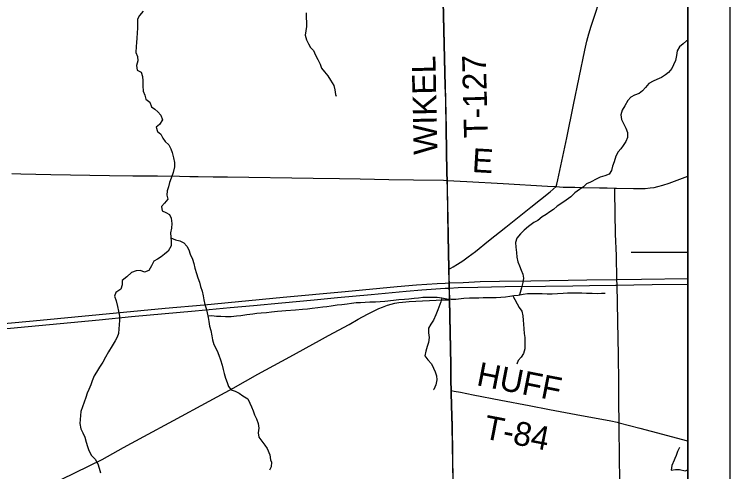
# Model space of a CAD drawing. Extents: x 0 to 34, y 0 to 22.
# Drawn here: x 26.931 to 28.64, y 17.627 to 18.72 of the extents above; entities that cross this region are included whole.
import ezdxf

# ---------------------------------------------------------------- set-up
doc = ezdxf.new("R2010")
doc.units = 0
for name, color, linetype in [('GM_X_County_Road', 7, 'Continuous'), ('GM_X_County_Road_Text', 7, 'Continuous'), ('GM_X_Interstate_Location', 7, 'Continuous'), ('GM_X_Interstate_Route', 7, 'Continuous'), ('GM_X_Interstate_Shield', 7, 'Continuous'), ('GM_X_Minor_Lake', 7, 'Continuous'), ('GM_X_Minor_River', 7, 'Continuous'), ('GM_X_Rail_Line', 7, 'Continuous'), ('GM_X_Township_Road', 7, 'Continuous'), ('GM_X_Township_Road_Text', 7, 'Continuous'), ('SH_Cut_Line', 7, 'Continuous'), ('SH_Data', 7, 'Continuous')]:
    doc.layers.add(name, color=color, linetype=linetype)

msp = doc.modelspace()

# ---------------------------------------------------------------- linework, layer by layer
at = {"layer": 'GM_X_County_Road'}
for points in [[(28.2258, 18.3085), (28.2272, 18.3145), (28.2295, 18.3248), (28.2512, 18.4251), (28.2676, 18.5041), (28.2945, 18.635), (28.2994, 18.6562), (28.3041, 18.6742), (28.3094, 18.692), (28.3376, 18.7776), (28.3396, 18.784), (28.3432, 18.7954), (28.3473, 18.8104), (28.3499, 18.8226), (28.3518, 18.8349), (28.3528, 18.8443), (28.3531, 18.8505), (28.3532, 18.8661), (28.3526, 18.8847), (28.3483, 19.0214), (28.3466, 19.071), (28.3458, 19.1034)], [(26.9254, 18.3396), (26.9471, 18.3389), (27.0187, 18.3374), (27.1586, 18.3354), (27.2146, 18.3347), (27.2732, 18.3343), (27.326, 18.3333), (27.351, 18.333), (27.3576, 18.3327), (27.3708, 18.3326), (27.4066, 18.3319), (27.4403, 18.3318), (27.6456, 18.3292), (27.7078, 18.3282), (27.7575, 18.3271), (27.7917, 18.3264), (27.8259, 18.3256), (27.885, 18.3248), (27.9565, 18.3238), (27.9655, 18.3233)], [(27.9655, 18.3233), (28.0124, 18.3211), (28.0994, 18.3163), (28.2049, 18.31), (28.2258, 18.3085)], [(28.3657, 18.3053), (28.3701, 18.3052), (28.4104, 18.3038), (28.4259, 18.3038), (28.4383, 18.3043), (28.4506, 18.3054), (28.4598, 18.3068), (28.4688, 18.3087), (28.4808, 18.312), (28.4955, 18.3169), (28.5404, 18.3332)], [(27.9696, 18.1113), (27.9738, 18.1138), (27.9794, 18.1166), (27.99, 18.1229), (28.003, 18.1314), (28.0156, 18.1404), (28.0328, 18.1536), (28.0641, 18.1789), (28.1053, 18.2115), (28.1656, 18.2595), (28.2113, 18.2962), (28.2258, 18.3085)], [(28.2258, 18.3085), (28.2336, 18.308), (28.2428, 18.3075), (28.2701, 18.3069), (28.2862, 18.3066), (28.3297, 18.3059), (28.3478, 18.3056), (28.3657, 18.3053)], [(27.9711, 18.0383), (27.9708, 18.0422), (27.9708, 18.056), (27.9705, 18.0662), (27.9702, 18.0785), (27.9699, 18.0878), (27.9695, 18.1069), (27.9696, 18.1113)], [(27.0446, 17.609), (27.1408, 17.6566), (27.1539, 17.6637), (27.1919, 17.6847), (27.2411, 17.7113), (27.312, 17.7499), (27.3966, 17.796), (27.4538, 17.8272), (27.5134, 17.8605), (27.5898, 17.902), (27.6604, 17.9408), (27.6823, 17.9525), (27.7314, 17.9793), (27.753, 17.9916), (27.7748, 18.0035), (27.7913, 18.012), (27.8025, 18.0173), (27.8111, 18.0208), (27.8227, 18.0249), (27.8316, 18.0276), (27.8406, 18.0297), (27.8498, 18.0314), (27.8589, 18.0326), (27.8744, 18.0339), (27.9551, 18.0379), (27.9659, 18.0382), (27.9711, 18.0383)]]:
    msp.add_lwpolyline(points, dxfattribs=at)
at = {"layer": 'GM_X_Interstate_Route'}
for points in [[(26.7594, 17.9676), (26.976, 17.9879), (27.2916, 18.0178), (27.3845, 18.0263), (27.5733, 18.044), (27.7218, 18.0582), (27.8456, 18.0698), (27.892, 18.0737), (27.9417, 18.0769), (27.9603, 18.0779), (27.9702, 18.0785), (28.0038, 18.0798), (28.0441, 18.0815), (28.0907, 18.0826), (28.1653, 18.0834), (28.299, 18.0855), (28.3709, 18.0866), (28.4295, 18.0875), (28.5404, 18.0888)], [(26.8958, 17.9676), (27.1341, 17.9902), (27.2115, 17.9978), (27.3631, 18.0116), (27.4467, 18.0193), (27.5024, 18.0244), (27.5705, 18.0309), (27.6479, 18.0382), (27.7036, 18.0437), (27.784, 18.0509), (27.8676, 18.0589), (27.9048, 18.0619), (27.9607, 18.0655), (27.9705, 18.0662), (27.9917, 18.0671), (28.0384, 18.0685), (28.1037, 18.0696), (28.2, 18.071), (28.2653, 18.0718), (28.3057, 18.0724), (28.3678, 18.0732), (28.3712, 18.0733), (28.4113, 18.0739), (28.4548, 18.0745), (28.5404, 18.0758)]]:
    msp.add_lwpolyline(points, dxfattribs=at)
at = {"layer": 'GM_X_Interstate_Shield'}
msp.add_line((28.4053, 18.1522), (28.5404, 18.1522), dxfattribs=at)
at = {"layer": 'GM_X_Minor_Lake'}
for points in [[(28.5208, 17.6854), (28.5159, 17.6751), (28.5122, 17.666), (28.5094, 17.6591)], [(28.5094, 17.6591), (28.5077, 17.6549), (28.5021, 17.6423), (28.5003, 17.6309), (28.5109, 17.6321), (28.5204, 17.6326), (28.5337, 17.6292), (28.5404, 17.6318)]]:
    msp.add_lwpolyline(points, dxfattribs=at)
at = {"layer": 'GM_X_Minor_River'}
for points in [[(27.239, 18.7277), (27.2307, 18.7178), (27.2259, 18.7086), (27.2256, 18.6984), (27.2256, 18.687), (27.225, 18.6759), (27.2239, 18.6638), (27.2232, 18.6527), (27.2225, 18.6432), (27.2219, 18.6295), (27.2257, 18.62), (27.2262, 18.609), (27.2232, 18.5984), (27.2248, 18.5873), (27.2347, 18.5821), (27.2375, 18.5715), (27.2383, 18.5616), (27.238, 18.5494), (27.2388, 18.5365), (27.2431, 18.5274), (27.2458, 18.5175), (27.255, 18.5107), (27.2592, 18.4994), (27.2672, 18.4937), (27.2745, 18.4873), (27.281, 18.479), (27.2857, 18.468), (27.2778, 18.4573), (27.2698, 18.4508), (27.2733, 18.4401), (27.2813, 18.4337), (27.2863, 18.4246), (27.2913, 18.4163), (27.3005, 18.4088), (27.3051, 18.3989), (27.3086, 18.3898), (27.3114, 18.3777), (27.3137, 18.3666), (27.3142, 18.3556), (27.3112, 18.3427), (27.3064, 18.3286), (27.3019, 18.3183), (27.2993, 18.308), (27.2963, 18.2989), (27.296, 18.2882), (27.2984, 18.2787), (27.2901, 18.2688), (27.2833, 18.2608), (27.2845, 18.2509), (27.2933, 18.2468), (27.3024, 18.2423), (27.3063, 18.2332), (27.3079, 18.2206), (27.3072, 18.2096), (27.3046, 18.1982), (27.3054, 18.1879), (27.3063, 18.1777), (27.306, 18.167), (27.2985, 18.1544), (27.2898, 18.1471), (27.2818, 18.1406), (27.2735, 18.1352), (27.2644, 18.1302), (27.2592, 18.1192), (27.2528, 18.1081), (27.2426, 18.1043), (27.2331, 18.1084)], [(27.6288, 18.7237), (27.6289, 18.7119), (27.629, 18.7017), (27.629, 18.6914), (27.6265, 18.6709), (27.6293, 18.6595), (27.6339, 18.6496), (27.6389, 18.6413), (27.6458, 18.6337), (27.6512, 18.6231), (27.6566, 18.6125), (27.662, 18.6011), (27.6651, 18.592), (27.6727, 18.5826), (27.68, 18.5731), (27.6865, 18.5633), (27.6946, 18.5504), (27.6973, 18.5398), (27.6989, 18.5287), (27.7001, 18.5246)], [(28.5404, 18.6586), (28.5372, 18.6572), (28.5289, 18.6503), (28.5206, 18.643), (28.515, 18.6331), (28.5132, 18.6221), (28.5106, 18.6099), (28.5065, 18.5996), (28.502, 18.5912), (28.4944, 18.5813), (28.4869, 18.5755), (28.4774, 18.5698), (28.4664, 18.5648), (28.4574, 18.5609), (28.4475, 18.5548), (28.4392, 18.5456), (28.4324, 18.5372), (28.4245, 18.5314), (28.4131, 18.5272), (28.4044, 18.5225), (28.3973, 18.5145), (28.3898, 18.5015), (28.3834, 18.4916)], [(28.3834, 18.4916), (28.3804, 18.4802), (28.3816, 18.4688), (28.387, 18.4593), (28.3924, 18.4483), (28.3959, 18.4381), (28.396, 18.4263), (28.3919, 18.4168), (28.3859, 18.4069), (28.3802, 18.3988), (28.3738, 18.3916), (28.3686, 18.3813), (28.3641, 18.3679), (28.3607, 18.3577), (28.3582, 18.3474), (28.3521, 18.3386), (28.3419, 18.3343), (28.3313, 18.3312), (28.3226, 18.327), (28.3078, 18.3193), (28.298, 18.3151), (28.2908, 18.3082), (28.2817, 18.302), (28.2704, 18.2936), (28.2606, 18.2844), (28.2496, 18.276), (28.239, 18.2687), (28.2281, 18.2618), (28.2194, 18.2541), (28.2107, 18.2484), (28.2016, 18.2422), (28.1922, 18.2365), (28.182, 18.2277), (28.1725, 18.223), (28.16, 18.2131), (28.1494, 18.2043), (28.1404, 18.1955), (28.1321, 18.1855), (28.1284, 18.1752), (28.1296, 18.1642), (28.1308, 18.1513), (28.132, 18.1399), (28.1344, 18.1289), (28.1379, 18.1194), (28.1421, 18.1092), (28.146, 18.0997), (28.1476, 18.0898), (28.1461, 18.0792), (28.1432, 18.0666), (28.1382, 18.05)], [(27.3056, 18.1859), (27.3165, 18.1811), (27.3268, 18.1789), (27.3359, 18.174), (27.3432, 18.1665), (27.3486, 18.1574), (27.3517, 18.1471), (27.3567, 18.1354), (27.3602, 18.1251), (27.3629, 18.1138), (27.3664, 18.1012), (27.3696, 18.0906), (27.3734, 18.0804), (27.3765, 18.0697), (27.3797, 18.0584), (27.3824, 18.0477), (27.3844, 18.0382), (27.3867, 18.0272), (27.3898, 18.0174), (27.3922, 18.0067), (27.3941, 17.9961), (27.3961, 17.9859), (27.3977, 17.9752), (27.4004, 17.9646), (27.4032, 17.9521), (27.4044, 17.9422), (27.4083, 17.9316), (27.4156, 17.916), (27.4198, 17.9054), (27.4241, 17.8944), (27.428, 17.8815), (27.4303, 17.8713), (27.4323, 17.8618), (27.4362, 17.8504), (27.4397, 17.8405), (27.4428, 17.831), (27.4493, 17.8231), (27.4588, 17.8197), (27.4683, 17.8145), (27.4771, 17.8085), (27.4893, 17.8013), (27.4943, 17.7907), (27.4982, 17.782), (27.5017, 17.7729), (27.5052, 17.7634), (27.5098, 17.7535), (27.5137, 17.7422), (27.5153, 17.7311), (27.5142, 17.7201), (27.5154, 17.7099), (27.5223, 17.7), (27.5296, 17.6909), (27.535, 17.683), (27.5415, 17.6674), (27.5435, 17.6553), (27.5455, 17.6496), (27.5452, 17.639), (27.5407, 17.6306)], [(27.2331, 18.1084), (27.2228, 18.1076), (27.2114, 18.1037), (27.2005, 18.0926), (27.1888, 18.0845), (27.1892, 18.0739), (27.1859, 18.0636), (27.1738, 18.0555), (27.1704, 18.0464), (27.1747, 18.0354), (27.1782, 18.0221), (27.1806, 18.0107), (27.1822, 17.9986), (27.1822, 17.9891), (27.1815, 17.978), (27.1812, 17.9685), (27.1802, 17.9579), (27.1772, 17.9487), (27.1723, 17.9396), (27.1648, 17.9281), (27.1565, 17.9136), (27.1494, 17.9007), (27.1426, 17.8892), (27.1348, 17.877), (27.1276, 17.8652), (27.122, 17.856), (27.1175, 17.8442), (27.1141, 17.835), (27.1093, 17.824), (27.1052, 17.8152), (27.1018, 17.8049), (27.0981, 17.7935), (27.0944, 17.7821), (27.0903, 17.7714), (27.0892, 17.7615), (27.0885, 17.752), (27.0878, 17.7421), (27.0906, 17.73), (27.0948, 17.7201), (27.0994, 17.7095), (27.1029, 17.6981), (27.1061, 17.6871), (27.1092, 17.6776), (27.1157, 17.6659), (27.1245, 17.6572), (27.1306, 17.6462), (27.1341, 17.636), (27.1369, 17.6246)], [(27.3934, 18.0001), (27.4032, 18.0003), (27.4146, 17.9989), (27.4249, 17.9986), (27.4355, 17.9979), (27.4492, 17.9984), (27.4621, 17.9996), (27.4728, 18.0004), (27.4872, 18.0028), (27.5008, 18.0048), (27.5103, 18.006), (27.521, 18.0068), (27.5335, 18.008), (27.546, 18.0092), (27.5601, 18.0105), (27.5703, 18.0113), (27.5798, 18.0121), (27.6033, 18.0138), (27.6197, 18.0158), (27.6314, 18.0166), (27.6432, 18.0178), (27.6565, 18.0198), (27.6683, 18.021), (27.6781, 18.0222), (27.6884, 18.0238), (27.7028, 18.0262), (27.7134, 18.0266), (27.7263, 18.0286), (27.7369, 18.0302), (27.7483, 18.0314), (27.7582, 18.0319), (27.7692, 18.0327), (27.781, 18.0331), (27.7939, 18.0336), (27.8053, 18.0341), (27.8163, 18.0349), (27.8372, 18.0369), (27.8501, 18.0385), (27.8634, 18.0397), (27.8736, 18.0406), (27.8862, 18.0418), (27.8972, 18.043), (27.9074, 18.0446), (27.9188, 18.0443), (27.9306, 18.0444), (27.9416, 18.044), (27.9523, 18.0426), (27.9644, 18.0404), (27.9747, 18.0397), (27.9861, 18.0398), (28.0051, 18.0422), (28.0184, 18.043), (28.0301, 18.0431), (28.0412, 18.0431), (28.0518, 18.0436), (28.0617, 18.0437), (28.0715, 18.0437), (28.0826, 18.0438), (28.0936, 18.0442), (28.105, 18.0455), (28.1152, 18.0467), (28.1247, 18.0482), (28.1349, 18.0494), (28.1467, 18.0514), (28.1573, 18.053), (28.1683, 18.0535), (28.1828, 18.0535), (28.1923, 18.0528), (28.2044, 18.0525), (28.2166, 18.0526), (28.2291, 18.0531), (28.2424, 18.0543), (28.2531, 18.0547), (28.266, 18.0548), (28.2774, 18.0549), (28.2872, 18.0546), (28.2986, 18.0539), (28.3116, 18.0536), (28.3241, 18.0533), (28.3344, 18.0537), (28.3427, 18.0542)], [(27.9527, 18.0425), (27.9504, 18.0331), (27.9433, 18.014), (27.9385, 18.0018), (27.9325, 17.9892), (27.9265, 17.9801), (27.9212, 17.9705), (27.9209, 17.9588), (27.9221, 17.9481), (27.9211, 17.9363), (27.9174, 17.9268), (27.9144, 17.915), (27.9122, 17.904), (27.9195, 17.8949), (27.9279, 17.8847), (27.9325, 17.8748), (27.9371, 17.8661), (27.9403, 17.8566), (27.9411, 17.8464), (27.9385, 17.8346), (27.9336, 17.8235), (27.9329, 17.8231)], [(28.1223, 18.0478), (28.1378, 18.0194), (28.1439, 18.0111), (28.1463, 17.9997), (28.1468, 17.9895), (28.148, 17.98), (28.1484, 17.9686), (28.1496, 17.9575), (28.1508, 17.9477), (28.1513, 17.9325), (28.151, 17.9207), (28.1477, 17.9096), (28.142, 17.9008), (28.1353, 17.8932), (28.1315, 17.8844)]]:
    msp.add_lwpolyline(points, dxfattribs=at)
at = {"layer": 'GM_X_Rail_Line'}
for points in [[(28.5404, 15.3151), (28.5404, 20.2992)], [(27.9547, 18.786), (27.9599, 18.581), (27.9606, 18.5499), (27.9616, 18.5157), (27.9629, 18.4474), (27.9648, 18.3417), (27.9653, 18.3239), (27.9658, 18.3045), (27.9677, 18.1926), (27.9694, 18.1118), (27.9692, 18.1075), (27.9697, 18.0883), (27.97, 18.079), (27.9703, 18.0667), (27.9705, 18.0566), (27.9706, 18.0427), (27.9709, 18.0388), (27.9725, 17.9597), (27.9734, 17.9225), (27.9741, 17.883), (27.9739, 17.8711), (27.974, 17.8444), (27.9749, 17.8217), (27.975, 17.8168), (27.9756, 17.7857), (27.9772, 17.736), (27.9793, 17.6024)]]:
    msp.add_lwpolyline(points, dxfattribs=at)
at = {"layer": 'GM_X_Township_Road'}
for points in [[(27.9655, 18.3233), (27.965, 18.3412), (27.9631, 18.4468), (27.9619, 18.5152), (27.9608, 18.5494), (27.9601, 18.5804), (27.9549, 18.7855), (27.9543, 18.8228), (27.9528, 18.8911), (27.9502, 18.9906), (27.9495, 19.0247), (27.9481, 19.0838), (27.9468, 19.1396), (27.9467, 19.1456)], [(27.9696, 18.1113), (27.9679, 18.1921), (27.966, 18.3039), (27.9655, 18.3233)], [(28.3763, 17.744), (28.3757, 17.7925), (28.3753, 17.8391), (28.3748, 17.9075), (28.3739, 17.9449), (28.3712, 18.0733), (28.3709, 18.0866), (28.3697, 18.1437), (28.3674, 18.1952), (28.3661, 18.296), (28.3657, 18.3053)], [(27.9711, 18.0383), (27.9708, 18.0422), (27.9708, 18.056), (27.9705, 18.0662), (27.9702, 18.0785), (27.9699, 18.0878), (27.9695, 18.1069), (27.9696, 18.1113)], [(27.9751, 17.8211), (27.9743, 17.8438), (27.9741, 17.8705), (27.9744, 17.8825), (27.9736, 17.9219), (27.9727, 17.9591), (27.9711, 18.0383)], [(27.9751, 17.8211), (27.9823, 17.8199), (27.9975, 17.8172), (28.0273, 17.8111), (28.094, 17.7985), (28.1612, 17.7858), (28.2099, 17.7761), (28.2739, 17.7639), (28.3563, 17.7484), (28.3715, 17.7452), (28.3763, 17.744)], [(27.9974, 16.53), (27.9972, 16.5355), (27.9967, 16.552), (27.9953, 16.6421), (27.9954, 16.6483), (27.9944, 16.7103), (27.9938, 16.7631), (27.9921, 16.8532), (27.9895, 17.0022), (27.9874, 17.1048), (27.9873, 17.1327), (27.9869, 17.1544), (27.986, 17.1886), (27.9853, 17.2258), (27.9841, 17.2755), (27.9828, 17.3315), (27.9814, 17.4371), (27.9805, 17.493), (27.9795, 17.6018), (27.9774, 17.7354), (27.9758, 17.7851), (27.9753, 17.8162), (27.9751, 17.8211)], [(28.3763, 17.744), (28.4256, 17.7311), (28.4797, 17.7168), (28.5367, 17.702), (28.5404, 17.7009)], [(28.3976, 16.4221), (28.3973, 16.4314), (28.3961, 16.4811), (28.3944, 16.5961), (28.3936, 16.6241), (28.3917, 16.708), (28.3899, 16.7794), (28.389, 16.8229), (28.3889, 16.8415), (28.3874, 16.8913), (28.3874, 16.9004), (28.3872, 16.9036), (28.3866, 16.9407), (28.3831, 17.1676), (28.3806, 17.2857), (28.3797, 17.3666), (28.3792, 17.435), (28.3782, 17.5313), (28.3776, 17.5997), (28.377, 17.6681), (28.3764, 17.7272), (28.3763, 17.744)]]:
    msp.add_lwpolyline(points, dxfattribs=at)
at = {"layer": 'SH_Cut_Line'}
msp.add_lwpolyline([(28.5404, 15.3151), (28.5404, 20.9), (21.7404, 20.9), (21.7404, 15.3991)], dxfattribs=at)
at = {"layer": 'SH_Data'}
for p, q in [((28.6404, 21), (28.6404, 14)), ((28.5404, 20.9), (28.5404, 14.1))]:
    msp.add_line(p, q, dxfattribs=at)

# ---------------------------------------------------------------- texts
at = {"layer": 'GM_X_County_Road_Text'}
msp.add_text('E', height=0.0568, rotation=356.6332, dxfattribs=at).set_placement((28.0237, 18.3437))
at = {"layer": 'GM_X_Interstate_Location'}
msp.add_text('80', height=0.000189, rotation=0, dxfattribs=at).set_placement((28.5032, 18.0375))
at = {"layer": 'GM_X_Township_Road_Text'}
for s, rotation, p in [('WIKEL', 91.2778, (27.9425, 18.3857)), ('T-127', 91.4049, (28.0626, 18.4256)), ('HUFF', 348.901, (28.0334, 17.8341)), ('T-84', 349.0345, (28.0498, 17.7071))]:
    msp.add_text(s, height=0.05682, rotation=rotation, dxfattribs=at).set_placement(p)

doc.saveas('drawing.dxf')
